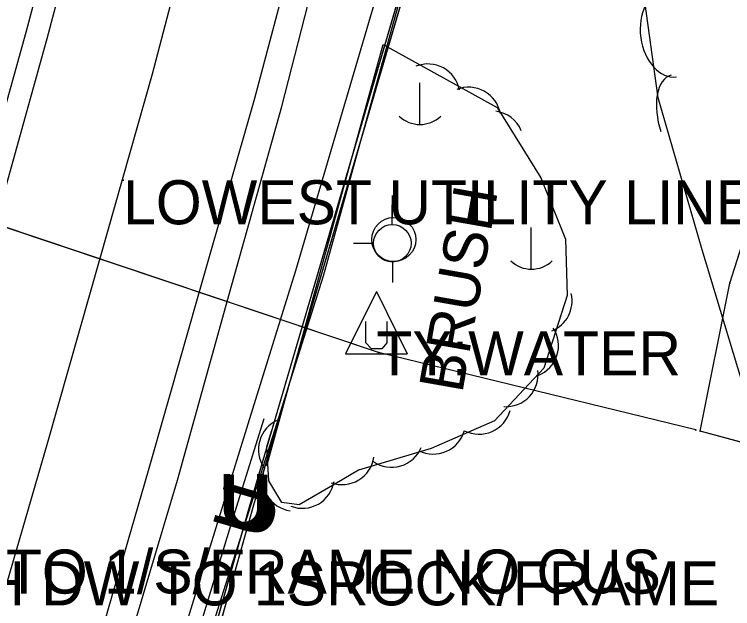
# Model space of a CAD drawing. Extents: x 954793 to 988390, y 1867850 to 1924428.
# Drawn here: x 961293.2 to 961374.7, y 1906610.1 to 1906677.5 of the extents above; entities that cross this region are included whole.
import ezdxf

# ---------------------------------------------------------------- set-up
doc = ezdxf.new("R2010")
doc.units = 0
for name, color, linetype in [('Default', 7, 'Continuous'), ('S_DITCHLINE', 7, 'Continuous'), ('S_EDGE_PAVEMENT', 7, 'Continuous'), ('S_ELECTRIC_UTILITIES_ANNOT', 7, 'Continuous'), ('S_GRD_PT_SYM', 7, 'Continuous'), ('S_PAVEMENT_CROWN', 7, 'Continuous'), ('S_SHOULDER', 7, 'Continuous'), ('S_STREAM', 7, 'Continuous'), ('S_SURVEY_TEXT_ANNOT', 7, 'Continuous'), ('S_TREE', 7, 'Continuous'), ('S_TREE_ANNOT', 7, 'Continuous'), ('S_UNDERGROUND_CABLE', 7, 'Continuous'), ('S_UTILITY_POLE', 7, 'Continuous'), ('S_UTILITY_POLE_ANNOT', 7, 'Continuous'), ('S_UTL_PT_SYM', 7, 'Continuous'), ('S_WATER_UTILITIES', 7, 'Continuous')]:
    doc.layers.add(name, color=color, linetype=linetype)

msp = doc.modelspace()

# ---------------------------------------------------------------- linework, layer by layer
at = {"layer": 'S_DITCHLINE'}
for points in [[(961281.357, 1906504.665), (961286.915, 1906523.213), (961292.474, 1906541.76), (961298.032, 1906560.308), (961303.59, 1906578.855), (961308.971, 1906596.261), (961314.353, 1906613.668), (961319.734, 1906631.074), (961325.116, 1906648.48), (961330.221, 1906665.834), (961335.325, 1906683.188), (961340.43, 1906700.542), (961345.535, 1906717.895), (961348.735, 1906734.13), (961351.935, 1906750.365), (961355.135, 1906766.6), (961358.335, 1906782.835), (961361.824, 1906806.989), (961365.314, 1906831.143), (961367.479, 1906844.446), (961369.645, 1906857.75), (961371.811, 1906871.053), (961373.976, 1906884.356), (961378.383, 1906886.555)], [(961282.637, 1906504.518), (961288.512, 1906522.869), (961294.386, 1906541.22), (961300.26, 1906559.57), (961306.134, 1906577.921), (961311.669, 1906595.405), (961317.204, 1906612.889), (961322.738, 1906630.374), (961328.273, 1906647.858), (961333.115, 1906665.382), (961337.956, 1906682.907), (961342.798, 1906700.431), (961347.639, 1906717.955), (961351.317, 1906734.053), (961354.994, 1906750.151), (961358.672, 1906766.249), (961362.35, 1906782.346), (961365.303, 1906806.516), (961368.256, 1906830.685), (961371.463, 1906851.532), (961374.67, 1906872.378)]]:
    msp.add_lwpolyline(points, dxfattribs=at)
at = {"layer": 'S_EDGE_PAVEMENT'}
for points in [[(961260.818, 1906549.537), (961266.809, 1906569.917), (961272.801, 1906590.298), (961278.906, 1906611.168), (961285.012, 1906632.038), (961290.969, 1906653.412), (961296.926, 1906674.785), (961302.13, 1906694.466), (961307.334, 1906714.146), (961311.921, 1906734.12), (961316.508, 1906754.093), (961320.148, 1906774.243), (961323.789, 1906794.392), (961326.051, 1906811.773), (961328.313, 1906829.153), (961329.62, 1906844.786), (961330.927, 1906860.418), (961331.308, 1906876.094), (961331.419, 1906880.692)], [(961283.859, 1906541.959), (961290.028, 1906562.737), (961296.198, 1906583.515), (961302.31, 1906604.644), (961308.423, 1906625.774), (961314.443, 1906646.899), (961320.463, 1906668.025), (961325.857, 1906688.267), (961331.251, 1906708.51), (961336.023, 1906729.145), (961340.796, 1906749.781), (961344.464, 1906769.292), (961347.733, 1906786.685)]]:
    msp.add_lwpolyline(points, dxfattribs=at)
at = {"layer": 'S_GRD_PT_SYM'}
msp.add_lwpolyline([(961305.536, 1906658.717), (961305.536, 1906658.767), (961305.536, 1906658.717), (961305.486, 1906658.717), (961305.536, 1906658.717), (961305.536, 1906658.667), (961305.536, 1906658.717), (961305.586, 1906658.717)], dxfattribs=at)
at = {"layer": 'S_PAVEMENT_CROWN'}
msp.add_lwpolyline([(961272.445, 1906545.728), (961278.624, 1906566.386), (961284.804, 1906587.044), (961290.894, 1906608.015), (961296.985, 1906628.987), (961302.922, 1906649.886), (961308.86, 1906670.785), (961314.242, 1906691.33), (961319.623, 1906711.875), (961324.257, 1906732.185), (961328.89, 1906752.495), (961332.443, 1906772.121), (961335.997, 1906791.747), (961338.326, 1906809.477), (961340.655, 1906827.207), (961341.988, 1906843.074), (961343.322, 1906858.941), (961344.013, 1906875.133), (961344.704, 1906891.326)], dxfattribs=at)
at = {"layer": 'S_SHOULDER'}
for points in [[(961275.559, 1906608.182), (961276.638, 1906611.935), (961282.624, 1906632.757), (961288.578, 1906654.149), (961294.532, 1906675.54), (961299.764, 1906695.176), (961304.995, 1906714.812), (961309.528, 1906734.717), (961314.062, 1906754.622), (961317.882, 1906774.652), (961321.701, 1906794.681), (961324.051, 1906812.086), (961326.401, 1906829.49), (961327.64, 1906845.011), (961328.88, 1906860.531), (961329.231, 1906876.146), (961329.345, 1906881.185)], [(961276.426, 1906506.707), (961281.516, 1906523.928), (961286.606, 1906541.15), (961292.872, 1906561.889), (961299.139, 1906582.627), (961305.423, 1906603.653), (961311.707, 1906624.679), (961317.62, 1906645.888), (961323.534, 1906667.097), (961328.757, 1906687.468), (961333.981, 1906707.84), (961338.796, 1906728.394), (961343.611, 1906748.948), (961347.449, 1906768.643), (961350.814, 1906785.914)]]:
    msp.add_lwpolyline(points, dxfattribs=at)
at = {"layer": 'S_STREAM'}
msp.add_lwpolyline([(961282.708, 1906505.069), (961300.051, 1906561.359), (961317.859, 1906619.933), (961321.556, 1906631.691)], dxfattribs=at)
at = {"layer": 'S_TREE'}
for points in [[(961377.823, 1906628.909), (961371.211, 1906650.81), (961366.225, 1906668.083), (961362.251, 1906696.824), (961362.461, 1906720.518), (961366.595, 1906735.184), (961373.777, 1906749.073), (961379.375, 1906753.384)], [(961321.835, 1906626.311), (961335.047, 1906674.109), (961347.971, 1906666.971), (961352.913, 1906658.999), (961355.739, 1906652.048), (961355.897, 1906645.652), (961353.257, 1906637.397), (961347.656, 1906631.434), (961340.492, 1906628.27), (961332.228, 1906625.827), (961329.557, 1906624.222), (961325.529, 1906621.9), (961323.539, 1906622.157), (961322.061, 1906624.616), (961321.855, 1906628.471), (961322.367, 1906630.249)]]:
    msp.add_lwpolyline(points, dxfattribs=at)
for centre, start, end in [((961340.11, 1906668.272), 10.28812, 111.88503), ((961344.745, 1906665.629), 10.28812, 111.88503), ((961347.346, 1906662.928), 22.85318, 82.59582), ((961352.82, 1906645.005), 291.46524, 13.58624), ((961351.28, 1906639.952), 291.46524, 33.06215), ((961348.966, 1906636.663), 265.99143, 7.58834), ((961345.923, 1906633.542), 243.03426, 344.63117), ((961324.534, 1906628.158), 113.15784, 214.75475), ((961340.744, 1906631.29), 243.03426, 344.63117), ((961335.992, 1906629.791), 235.6676, 337.26452), ((961330.387, 1906627.825), 250.20055, 351.79746), ((961325.007, 1906624.816), 160.21205, 261.80896), ((961325.874, 1906625.129), 249.17182, 350.76873)]:
    msp.add_arc(centre, 3.643, start, end, dxfattribs=at)
for centre, major_axis, ratio, end_param in [((961367.624, 1906675.362), (0.679, -4.909), 0.685311, 6.283185), ((961369.174, 1906665.515), (1.483, -5.137), 0.540699, 4.802476)]:
    msp.add_ellipse(centre, major_axis=major_axis, ratio=ratio, start_param=3.141593, end_param=end_param, dxfattribs=at)
at = {"layer": 'S_UNDERGROUND_CABLE'}
for p, q in [((961319.939, 1906621.93), (961339.417, 1906688.332)), ((961320.368, 1906621.867), (961339.849, 1906688.198)), ((961334.281, 1906646.104), (961330.755, 1906639.013)), ((961334.281, 1906646.104), (961337.769, 1906639.013)), ((961333.08, 1906640.253), (961333.08, 1906642.694)), ((961335.444, 1906642.694), (961335.444, 1906640.253)), ((961333.7, 1906639.594), (961333.08, 1906640.253)), ((961334.901, 1906639.594), (961333.7, 1906639.594)), ((961335.444, 1906640.253), (961334.901, 1906639.594)), ((961330.755, 1906639.013), (961337.769, 1906639.013)), ((961301.443, 1906556.602), (961319.939, 1906621.93)), ((961301.957, 1906556.499), (961320.368, 1906621.867))]:
    msp.add_line(p, q, dxfattribs=at)
for points in [[(961235.985, 1906272.673), (961234.518, 1906289.794), (961237.407, 1906336.156), (961259.098, 1906413.43), (961274.288, 1906465.457), (961286.754, 1906507.831), (961287.946, 1906511.368), (961301.443, 1906556.602), (961319.939, 1906621.93), (961339.417, 1906688.332), (961359.468, 1906772.421), (961371.713, 1906890.763)], [(961235.985, 1906272.673), (961234.518, 1906289.794), (961237.407, 1906336.156), (961259.098, 1906413.43), (961274.288, 1906465.457), (961286.754, 1906507.831), (961287.946, 1906511.368), (961301.443, 1906556.602), (961319.939, 1906621.93), (961339.417, 1906688.332), (961359.468, 1906772.421), (961371.713, 1906890.763)], [(961237.157, 1906272.626), (961234.855, 1906289.952), (961237.93, 1906335.884), (961259.627, 1906413.396), (961275.067, 1906465.068), (961286.845, 1906506.747), (961301.957, 1906556.499), (961320.368, 1906621.867), (961339.849, 1906688.198), (961360.128, 1906772.317), (961371.938, 1906890.708)], [(961237.157, 1906272.626), (961234.855, 1906289.952), (961237.93, 1906335.884), (961259.627, 1906413.396), (961275.067, 1906465.068), (961286.845, 1906506.747), (961301.957, 1906556.499), (961320.368, 1906621.867), (961339.849, 1906688.198), (961360.128, 1906772.317), (961371.938, 1906890.708)]]:
    msp.add_lwpolyline(points, dxfattribs=at)
at = {"layer": 'S_UTILITY_POLE'}
for p, q in [((961339.152, 1906669.76), (961339.152, 1906665.032)), ((961336.092, 1906654.502), (961336.092, 1906656.982)), ((961336.072, 1906653.676), (961336.072, 1906655.923)), ((961351.803, 1906653.34), (961351.803, 1906648.613)), ((961333.98, 1906651.544), (961331.655, 1906651.544)), ((961336.15, 1906647.127), (961336.15, 1906649.452))]:
    msp.add_line(p, q, dxfattribs=at)
for centre, radius in [((961336.236, 1906651.982), 2.502), ((961336.074, 1906651.565), 2.128)]:
    msp.add_circle(centre, radius, dxfattribs=at)
for centre in [(961339.214, 1906668.458), (961351.865, 1906652.039)]:
    msp.add_arc(centre, 3.413, 226.39718, 313.60282, dxfattribs=at)
at = {"layer": 'S_UTL_PT_SYM'}
for points in [[(961305.535, 1906658.716), (961305.535, 1906658.766), (961305.535, 1906658.716), (961305.485, 1906658.716), (961305.535, 1906658.716), (961305.535, 1906658.666), (961305.535, 1906658.716), (961305.585, 1906658.716)], [(961305.535, 1906658.716), (961305.535, 1906658.766), (961305.535, 1906658.716), (961305.485, 1906658.716), (961305.535, 1906658.716), (961305.535, 1906658.666), (961305.535, 1906658.716), (961305.585, 1906658.716)], [(961374.35, 1906647.036), (961374.303, 1906647.051), (961374.35, 1906647.036), (961374.335, 1906646.988), (961374.35, 1906647.036), (961374.398, 1906647.021), (961374.35, 1906647.036), (961374.366, 1906647.084)], [(961374.35, 1906647.036), (961374.303, 1906647.051), (961374.35, 1906647.036), (961374.335, 1906646.988), (961374.35, 1906647.036), (961374.398, 1906647.021), (961374.35, 1906647.036), (961374.366, 1906647.084)], [(961334.501, 1906639.182), (961334.485, 1906639.134), (961334.501, 1906639.182), (961334.549, 1906639.166), (961334.501, 1906639.182), (961334.517, 1906639.229), (961334.501, 1906639.182), (961334.454, 1906639.197)], [(961334.501, 1906639.182), (961334.485, 1906639.134), (961334.501, 1906639.182), (961334.549, 1906639.166), (961334.501, 1906639.182), (961334.517, 1906639.229), (961334.501, 1906639.182), (961334.454, 1906639.197)], [(961370.495, 1906630.38), (961370.483, 1906630.331), (961370.495, 1906630.38), (961370.544, 1906630.368), (961370.495, 1906630.38), (961370.507, 1906630.428), (961370.495, 1906630.38), (961370.447, 1906630.392)], [(961370.495, 1906630.38), (961370.483, 1906630.331), (961370.495, 1906630.38), (961370.544, 1906630.368), (961370.495, 1906630.38), (961370.507, 1906630.428), (961370.495, 1906630.38), (961370.447, 1906630.392)], [(961370.997, 1906630.247), (961370.948, 1906630.257), (961370.997, 1906630.247), (961370.987, 1906630.198), (961370.997, 1906630.247), (961371.046, 1906630.237), (961370.997, 1906630.247), (961371.007, 1906630.296)], [(961370.997, 1906630.247), (961370.948, 1906630.257), (961370.997, 1906630.247), (961370.987, 1906630.198), (961370.997, 1906630.247), (961371.046, 1906630.237), (961370.997, 1906630.247), (961371.007, 1906630.296)]]:
    msp.add_lwpolyline(points, close=True, dxfattribs=at)
for points in [[(961305.535, 1906658.716), (961305.535, 1906658.766), (961305.535, 1906658.716), (961305.485, 1906658.716), (961305.535, 1906658.716), (961305.535, 1906658.666), (961305.535, 1906658.716), (961305.585, 1906658.716)], [(961374.35, 1906647.036), (961374.35, 1906647.086), (961374.35, 1906647.036), (961374.3, 1906647.036), (961374.35, 1906647.036), (961374.35, 1906646.986), (961374.35, 1906647.036), (961374.4, 1906647.036)], [(961334.501, 1906639.182), (961334.501, 1906639.232), (961334.501, 1906639.182), (961334.451, 1906639.182), (961334.501, 1906639.182), (961334.501, 1906639.132), (961334.501, 1906639.182), (961334.551, 1906639.182)], [(961370.495, 1906630.38), (961370.495, 1906630.43), (961370.495, 1906630.38), (961370.445, 1906630.38), (961370.495, 1906630.38), (961370.495, 1906630.33), (961370.495, 1906630.38), (961370.545, 1906630.38)], [(961370.997, 1906630.247), (961370.997, 1906630.297), (961370.997, 1906630.247), (961370.947, 1906630.247), (961370.997, 1906630.247), (961370.997, 1906630.197), (961370.997, 1906630.247), (961371.047, 1906630.247)]]:
    msp.add_lwpolyline(points, dxfattribs=at)
at = {"layer": 'S_WATER_UTILITIES'}
for p, q in [((961374.35, 1906647.036), (961391.98, 1906702.431)), ((961334.501, 1906639.182), (961286.011, 1906655.453)), ((961370.997, 1906630.247), (961374.35, 1906647.036)), ((961370.495, 1906630.38), (961334.501, 1906639.182)), ((961390.502, 1906624.952), (961370.997, 1906630.247))]:
    msp.add_line(p, q, dxfattribs=at)
for points in [[(961294.671, 1906268.341), (961326.068, 1906306.572), (961356.319, 1906361.61), (961375.392, 1906423.945), (961379.645, 1906542.048), (961383.727, 1906581.007), (961389.189, 1906618.084), (961390.502, 1906624.952), (961370.997, 1906630.247), (961374.35, 1906647.036), (961391.98, 1906702.431), (961403.286, 1906729.431), (961424.177, 1906764.717), (961463.276, 1906791.93)], [(961294.671, 1906268.341), (961326.068, 1906306.572), (961356.319, 1906361.61), (961375.392, 1906423.945), (961379.645, 1906542.048), (961383.727, 1906581.007), (961389.189, 1906618.084), (961390.502, 1906624.952), (961370.997, 1906630.247), (961374.35, 1906647.036), (961391.98, 1906702.431), (961403.286, 1906729.431), (961424.177, 1906764.717), (961463.276, 1906791.93)], [(961370.495, 1906630.38), (961334.501, 1906639.182), (961286.011, 1906655.453), (961246.809, 1906663.086)], [(961370.495, 1906630.38), (961334.501, 1906639.182), (961286.011, 1906655.453), (961246.809, 1906663.086)]]:
    msp.add_lwpolyline(points, dxfattribs=at)

# ---------------------------------------------------------------- texts
at = {"layer": 'Default'}
for rotation, p in [(360, (961316.31, 1906619.385)), (360, (961316.739, 1906619.322)), (73.65224, (961321.36, 1906617.731)), (73.63321, (961321.788, 1906617.668))]:
    msp.add_text('U', height=6, rotation=rotation, dxfattribs=at).set_placement(p)
at = {"layer": 'S_ELECTRIC_UTILITIES_ANNOT'}
msp.add_text('LOWEST UTILITY LINE', height=5, dxfattribs=at).set_placement((961305.535, 1906653.716))
at = {"layer": 'S_SURVEY_TEXT_ANNOT'}
for s, p in [('GR DW TO 1/S/FRAME NO CUS', (961267.359, 1906611.809)), ('ASPH DW TO 1SROCK/FRAME', (961276.182, 1906610.475))]:
    msp.add_text(s, height=5, dxfattribs=at).set_placement(p)
at = {"layer": 'S_TREE_ANNOT'}
msp.add_text('BRUSH', height=5.0004, rotation=80.00777, dxfattribs=at).set_placement((961344.003, 1906634.445))
at = {"layer": 'S_UTILITY_POLE_ANNOT'}
msp.add_text('TY:WATER', height=5, dxfattribs=at).set_placement((961334.281, 1906636.571))

doc.saveas('drawing.dxf')
